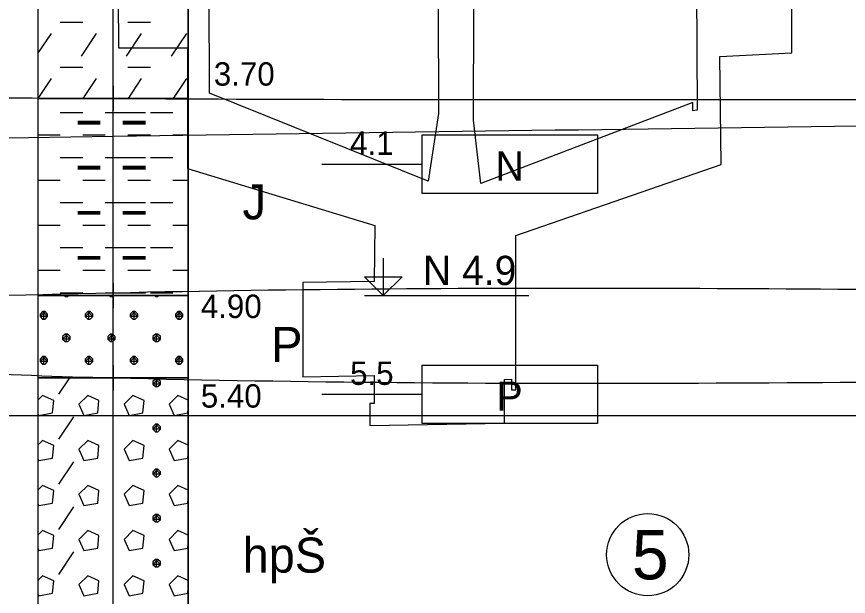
# Model space of a CAD drawing. Extents: x 3042 to 4120, y 576 to 2694.
# Drawn here: x 3339.09 to 3364.38, y 1137.08 to 1154.72 of the extents above; entities that cross this region are included whole.
import ezdxf

# ---------------------------------------------------------------- set-up
doc = ezdxf.new("R2010")
doc.units = 0
for name, color, linetype in [('18', 7, 'Continuous'), ('51', 7, 'Continuous'), ('52', 7, 'Continuous'), ('53', 7, 'Continuous'), ('56', 7, 'Continuous'), ('61', 7, 'Continuous'), ('62', 7, 'Continuous'), ('HPV', 7, 'Continuous'), ('nádrže', 7, 'Continuous'), ('pomocna', 7, 'Continuous'), ('rozhraní', 7, 'Continuous')]:
    doc.layers.add(name, color=color, linetype=linetype)

msp = doc.modelspace()

# ---------------------------------------------------------------- linework, layer by layer
at = {"layer": '18'}
msp.add_line((3342.022, 1125.729), (3342.022, 1170.729), dxfattribs=at)
at = {"layer": '51'}
for p, q in [((3340.41, 1154.548), (3341.096, 1154.548)), ((3342.467, 1154.548), (3343.153, 1154.548)), ((3339.736, 1153.594), (3340.143, 1154.205)), ((3341.058, 1153.519), (3341.515, 1154.205)), ((3342.429, 1153.519), (3342.886, 1154.205)), ((3343.801, 1153.519), (3344.258, 1154.205)), ((3340.41, 1153.177), (3341.096, 1153.177)), ((3342.467, 1153.177), (3343.153, 1153.177)), ((3339.74, 1152.229), (3340.143, 1152.834)), ((3341.112, 1152.229), (3341.515, 1152.834)), ((3342.484, 1152.229), (3342.886, 1152.834)), ((3343.855, 1152.229), (3344.258, 1152.834)), ((3340.41, 1151.805), (3341.096, 1151.805)), ((3341.782, 1151.805), (3342.467, 1151.805)), ((3342.315, 1151.805), (3343.001, 1151.805)), ((3343.153, 1151.805), (3343.839, 1151.805)), ((3340.943, 1151.538), (3341.629, 1151.538)), ((3340.943, 1151.5), (3341.629, 1151.5)), ((3340.943, 1151.462), (3341.629, 1151.462)), ((3342.315, 1151.538), (3343.001, 1151.538)), ((3342.315, 1151.5), (3343.001, 1151.5)), ((3342.315, 1151.462), (3343.001, 1151.462)), ((3339.736, 1151.119), (3340.41, 1151.119)), ((3341.096, 1151.119), (3341.782, 1151.119)), ((3342.467, 1151.119), (3343.153, 1151.119)), ((3343.839, 1151.119), (3344.308, 1151.119)), ((3340.41, 1150.433), (3341.096, 1150.433)), ((3341.782, 1150.433), (3342.467, 1150.433)), ((3342.315, 1150.433), (3343.001, 1150.433)), ((3343.153, 1150.433), (3343.839, 1150.433)), ((3340.943, 1150.167), (3341.629, 1150.167)), ((3340.943, 1150.129), (3341.629, 1150.129)), ((3340.943, 1150.09), (3341.629, 1150.09)), ((3342.315, 1150.167), (3343.001, 1150.167)), ((3342.315, 1150.129), (3343.001, 1150.129)), ((3342.315, 1150.09), (3343.001, 1150.09)), ((3339.736, 1149.748), (3340.41, 1149.748)), ((3341.096, 1149.748), (3341.782, 1149.748)), ((3342.467, 1149.748), (3343.153, 1149.748)), ((3343.839, 1149.748), (3344.308, 1149.748)), ((3340.41, 1149.062), (3341.096, 1149.062)), ((3341.782, 1149.062), (3342.467, 1149.062)), ((3342.315, 1149.062), (3343.001, 1149.062)), ((3343.153, 1149.062), (3343.839, 1149.062)), ((3340.943, 1148.795), (3341.629, 1148.795)), ((3342.315, 1148.795), (3343.001, 1148.795)), ((3340.943, 1148.757), (3341.629, 1148.757)), ((3340.943, 1148.719), (3341.629, 1148.719)), ((3342.315, 1148.757), (3343.001, 1148.757)), ((3342.315, 1148.719), (3343.001, 1148.719)), ((3339.736, 1148.376), (3340.41, 1148.376)), ((3341.096, 1148.376), (3341.782, 1148.376)), ((3342.467, 1148.376), (3343.153, 1148.376)), ((3343.839, 1148.376), (3344.308, 1148.376)), ((3340.41, 1147.69), (3341.096, 1147.69)), ((3341.782, 1147.69), (3342.467, 1147.69)), ((3342.315, 1147.69), (3343.001, 1147.69)), ((3343.153, 1147.69), (3343.839, 1147.69)), ((3340.943, 1147.423), (3341.629, 1147.423)), ((3340.943, 1147.385), (3341.629, 1147.385)), ((3340.943, 1147.347), (3341.629, 1147.347)), ((3342.315, 1147.423), (3343.001, 1147.423)), ((3342.315, 1147.385), (3343.001, 1147.385)), ((3342.315, 1147.347), (3343.001, 1147.347)), ((3339.736, 1147.004), (3340.41, 1147.004)), ((3341.096, 1147.004), (3341.782, 1147.004)), ((3342.467, 1147.004), (3343.153, 1147.004)), ((3343.839, 1147.004), (3344.308, 1147.004)), ((3340.41, 1146.319), (3341.096, 1146.319)), ((3341.782, 1146.319), (3342.467, 1146.319)), ((3342.315, 1146.319), (3343.001, 1146.319)), ((3343.153, 1146.319), (3343.839, 1146.319)), ((3340.6, 1146.204), (3340.6, 1146.229)), ((3341.972, 1146.204), (3341.972, 1146.229)), ((3343.344, 1146.204), (3343.344, 1146.229)), ((3339.915, 1145.518), (3339.915, 1145.747)), ((3341.286, 1145.518), (3341.286, 1145.747)), ((3342.658, 1145.518), (3342.658, 1145.747)), ((3344.029, 1145.518), (3344.029, 1145.747)), ((3340.6, 1144.833), (3340.6, 1145.061)), ((3341.972, 1144.833), (3341.972, 1145.061)), ((3343.344, 1144.833), (3343.344, 1145.061)), ((3339.915, 1144.147), (3339.915, 1144.375)), ((3341.286, 1144.147), (3341.286, 1144.375)), ((3342.658, 1144.147), (3342.658, 1144.375)), ((3344.029, 1144.147), (3344.029, 1144.375)), ((3340.372, 1143.232), (3340.703, 1143.729)), ((3343.344, 1143.461), (3343.344, 1143.69)), ((3340.372, 1141.861), (3340.829, 1142.547)), ((3343.344, 1142.089), (3343.344, 1142.318)), ((3340.372, 1140.489), (3340.829, 1141.175)), ((3343.344, 1140.718), (3343.344, 1140.946)), ((3340.372, 1139.118), (3340.829, 1139.803)), ((3343.344, 1139.346), (3343.344, 1139.575)), ((3340.372, 1137.746), (3340.829, 1138.432)), ((3343.344, 1137.975), (3343.344, 1138.203))]:
    msp.add_line(p, q, dxfattribs=at)
for points in [[(3339.736, 1152.229), (3344.308, 1152.229), (3344.308, 1160.229), (3339.736, 1160.229)], [(3339.736, 1146.229), (3344.308, 1146.229), (3344.308, 1152.229), (3339.736, 1152.229)], [(3339.736, 1143.729), (3344.308, 1143.729), (3344.308, 1146.229), (3339.736, 1146.229)], [(3339.736, 1133.229), (3344.308, 1133.229), (3344.308, 1143.729), (3339.736, 1143.729)]]:
    msp.add_lwpolyline(points, close=True, dxfattribs=at)
for points in [[(3340.537, 1146.229), (3340.562, 1146.204), (3340.639, 1146.204), (3340.664, 1146.229)], [(3341.909, 1146.229), (3341.934, 1146.204), (3342.01, 1146.204), (3342.035, 1146.229)], [(3343.281, 1146.229), (3343.306, 1146.204), (3343.382, 1146.204), (3343.407, 1146.229)], [(3339.877, 1145.747), (3339.8, 1145.671), (3339.8, 1145.595), (3339.877, 1145.518), (3339.953, 1145.518), (3340.029, 1145.595), (3340.029, 1145.671), (3339.953, 1145.747), (3339.877, 1145.747), (3340.029, 1145.595), (3339.8, 1145.595), (3339.953, 1145.747)], [(3341.248, 1145.747), (3341.172, 1145.671), (3341.172, 1145.595), (3341.248, 1145.518), (3341.324, 1145.518), (3341.401, 1145.595), (3341.401, 1145.671), (3341.324, 1145.747), (3341.248, 1145.747), (3341.401, 1145.595), (3341.172, 1145.595), (3341.324, 1145.747)], [(3342.62, 1145.747), (3342.544, 1145.671), (3342.544, 1145.595), (3342.62, 1145.518), (3342.696, 1145.518), (3342.772, 1145.595), (3342.772, 1145.671), (3342.696, 1145.747), (3342.62, 1145.747), (3342.772, 1145.595), (3342.544, 1145.595), (3342.696, 1145.747)], [(3343.991, 1145.747), (3343.915, 1145.671), (3343.915, 1145.595), (3343.991, 1145.518), (3344.068, 1145.518), (3344.144, 1145.595), (3344.144, 1145.671), (3344.068, 1145.747), (3343.991, 1145.747), (3344.144, 1145.595), (3343.915, 1145.595), (3344.068, 1145.747)], [(3340.562, 1145.061), (3340.486, 1144.985), (3340.486, 1144.909), (3340.562, 1144.833), (3340.639, 1144.833), (3340.715, 1144.909), (3340.715, 1144.985), (3340.639, 1145.061), (3340.562, 1145.061), (3340.715, 1144.909), (3340.486, 1144.909), (3340.639, 1145.061)], [(3341.934, 1145.061), (3341.858, 1144.985), (3341.858, 1144.909), (3341.934, 1144.833), (3342.01, 1144.833), (3342.086, 1144.909), (3342.086, 1144.985), (3342.01, 1145.061), (3341.934, 1145.061), (3342.086, 1144.909), (3341.858, 1144.909), (3342.01, 1145.061)], [(3343.306, 1145.061), (3343.229, 1144.985), (3343.229, 1144.909), (3343.306, 1144.833), (3343.382, 1144.833), (3343.458, 1144.909), (3343.458, 1144.985), (3343.382, 1145.061), (3343.306, 1145.061), (3343.458, 1144.909), (3343.229, 1144.909), (3343.382, 1145.061)], [(3339.877, 1144.375), (3339.8, 1144.299), (3339.8, 1144.223), (3339.877, 1144.147), (3339.953, 1144.147), (3340.029, 1144.223), (3340.029, 1144.299), (3339.953, 1144.375), (3339.877, 1144.375), (3340.029, 1144.223), (3339.8, 1144.223), (3339.953, 1144.375)], [(3341.248, 1144.375), (3341.172, 1144.299), (3341.172, 1144.223), (3341.248, 1144.147), (3341.324, 1144.147), (3341.401, 1144.223), (3341.401, 1144.299), (3341.324, 1144.375), (3341.248, 1144.375), (3341.401, 1144.223), (3341.172, 1144.223), (3341.324, 1144.375)], [(3342.62, 1144.375), (3342.544, 1144.299), (3342.544, 1144.223), (3342.62, 1144.147), (3342.696, 1144.147), (3342.772, 1144.223), (3342.772, 1144.299), (3342.696, 1144.375), (3342.62, 1144.375), (3342.772, 1144.223), (3342.544, 1144.223), (3342.696, 1144.375)], [(3343.991, 1144.375), (3343.915, 1144.299), (3343.915, 1144.223), (3343.991, 1144.147), (3344.068, 1144.147), (3344.144, 1144.223), (3344.144, 1144.299), (3344.068, 1144.375), (3343.991, 1144.375), (3344.144, 1144.223), (3343.915, 1144.223), (3344.068, 1144.375)], [(3343.306, 1143.69), (3343.229, 1143.613), (3343.229, 1143.537), (3343.306, 1143.461), (3343.382, 1143.461), (3343.458, 1143.537), (3343.458, 1143.613), (3343.382, 1143.69), (3343.306, 1143.69), (3343.458, 1143.537), (3343.229, 1143.537), (3343.382, 1143.69)], [(3339.736, 1142.644), (3339.762, 1142.585), (3340.181, 1142.661), (3340.219, 1143.042), (3339.877, 1143.194), (3339.736, 1143.054)], [(3340.981, 1142.928), (3341.134, 1142.585), (3341.553, 1142.661), (3341.591, 1143.042), (3341.248, 1143.194), (3340.981, 1142.928)], [(3342.353, 1142.928), (3342.505, 1142.585), (3342.925, 1142.661), (3342.963, 1143.042), (3342.62, 1143.194), (3342.353, 1142.928)], [(3344.308, 1143.054), (3343.991, 1143.194), (3343.725, 1142.928)], [(3343.725, 1142.928), (3343.877, 1142.585), (3344.296, 1142.661), (3344.308, 1142.777)], [(3343.306, 1142.318), (3343.229, 1142.242), (3343.229, 1142.166), (3343.306, 1142.089), (3343.382, 1142.089), (3343.458, 1142.166), (3343.458, 1142.242), (3343.382, 1142.318), (3343.306, 1142.318), (3343.458, 1142.166), (3343.229, 1142.166), (3343.382, 1142.318)], [(3339.736, 1141.273), (3339.762, 1141.213), (3340.181, 1141.289), (3340.219, 1141.67), (3339.877, 1141.823), (3339.736, 1141.682)], [(3340.981, 1141.556), (3341.134, 1141.213), (3341.553, 1141.289), (3341.591, 1141.67), (3341.248, 1141.823), (3340.981, 1141.556)], [(3342.353, 1141.556), (3342.505, 1141.213), (3342.925, 1141.289), (3342.963, 1141.67), (3342.62, 1141.823), (3342.353, 1141.556)], [(3344.308, 1141.682), (3343.991, 1141.823), (3343.725, 1141.556)], [(3343.725, 1141.556), (3343.877, 1141.213), (3344.296, 1141.289), (3344.308, 1141.405)], [(3343.306, 1140.946), (3343.229, 1140.87), (3343.229, 1140.794), (3343.306, 1140.718), (3343.382, 1140.718), (3343.458, 1140.794), (3343.458, 1140.87), (3343.382, 1140.946), (3343.306, 1140.946), (3343.458, 1140.794), (3343.229, 1140.794), (3343.382, 1140.946)], [(3339.736, 1139.901), (3339.762, 1139.842), (3340.181, 1139.918), (3340.219, 1140.299), (3339.877, 1140.451), (3339.736, 1140.31)], [(3340.981, 1140.184), (3341.134, 1139.842), (3341.553, 1139.918), (3341.591, 1140.299), (3341.248, 1140.451), (3340.981, 1140.184)], [(3342.353, 1140.184), (3342.505, 1139.842), (3342.925, 1139.918), (3342.963, 1140.299), (3342.62, 1140.451), (3342.353, 1140.184)], [(3344.308, 1140.311), (3343.991, 1140.451), (3343.725, 1140.184)], [(3343.725, 1140.184), (3343.877, 1139.842), (3344.296, 1139.918), (3344.308, 1140.034)], [(3343.306, 1139.575), (3343.229, 1139.499), (3343.229, 1139.422), (3343.306, 1139.346), (3343.382, 1139.346), (3343.458, 1139.422), (3343.458, 1139.499), (3343.382, 1139.575), (3343.306, 1139.575), (3343.458, 1139.422), (3343.229, 1139.422), (3343.382, 1139.575)], [(3339.736, 1138.53), (3339.762, 1138.47), (3340.181, 1138.546), (3340.219, 1138.927), (3339.877, 1139.08), (3339.736, 1138.939)], [(3340.981, 1138.813), (3341.134, 1138.47), (3341.553, 1138.546), (3341.591, 1138.927), (3341.248, 1139.08), (3340.981, 1138.813)], [(3342.353, 1138.813), (3342.505, 1138.47), (3342.925, 1138.546), (3342.963, 1138.927), (3342.62, 1139.08), (3342.353, 1138.813)], [(3344.308, 1138.939), (3343.991, 1139.08), (3343.725, 1138.813)], [(3343.725, 1138.813), (3343.877, 1138.47), (3344.296, 1138.546), (3344.308, 1138.662)], [(3343.306, 1138.203), (3343.229, 1138.127), (3343.229, 1138.051), (3343.306, 1137.975), (3343.382, 1137.975), (3343.458, 1138.051), (3343.458, 1138.127), (3343.382, 1138.203), (3343.306, 1138.203), (3343.458, 1138.051), (3343.229, 1138.051), (3343.382, 1138.203)], [(3339.736, 1137.158), (3339.762, 1137.098), (3340.181, 1137.175), (3340.219, 1137.556), (3339.877, 1137.708), (3339.736, 1137.567)], [(3340.981, 1137.441), (3341.134, 1137.098), (3341.553, 1137.175), (3341.591, 1137.556), (3341.248, 1137.708), (3340.981, 1137.441)], [(3342.353, 1137.441), (3342.505, 1137.098), (3342.925, 1137.175), (3342.963, 1137.556), (3342.62, 1137.708), (3342.353, 1137.441)], [(3344.308, 1137.567), (3343.991, 1137.708), (3343.725, 1137.441)], [(3343.725, 1137.441), (3343.877, 1137.098), (3344.296, 1137.175), (3344.308, 1137.291)]]:
    msp.add_lwpolyline(points, dxfattribs=at)
at = {"layer": '53'}
for p, q in [((3339.736, 1170.729), (3339.736, 1125.729)), ((3344.308, 1170.729), (3344.308, 1125.729)), ((3339.736, 1152.229), (3344.308, 1152.229)), ((3339.736, 1146.229), (3344.308, 1146.229)), ((3339.736, 1143.729), (3344.308, 1143.729))]:
    msp.add_line(p, q, dxfattribs=at)
at = {"layer": '56'}
for p, q in [((3342.022, 1152.61), (3342.022, 1151.848)), ((3341.641, 1152.229), (3342.403, 1152.229)), ((3342.022, 1146.61), (3342.022, 1145.848)), ((3341.641, 1146.229), (3342.403, 1146.229)), ((3342.022, 1144.11), (3342.022, 1143.348)), ((3341.641, 1143.729), (3342.403, 1143.729))]:
    msp.add_line(p, q, dxfattribs=at)
at = {"layer": '61'}
msp.add_line((3349.666, 1146.229), (3354.661, 1146.229), dxfattribs=at)
msp.add_lwpolyline([(3350.237, 1147.372), (3350.237, 1146.229), (3349.666, 1146.801), (3350.809, 1146.801), (3350.237, 1146.229)], dxfattribs=at)
at = {"layer": '62'}
for p, q in [((3348.372, 1150.229), (3351.42, 1150.229)), ((3348.372, 1143.229), (3351.42, 1143.229))]:
    msp.add_line(p, q, dxfattribs=at)
for points in [[(3356.754, 1149.34), (3351.42, 1149.34), (3351.42, 1151.118), (3356.754, 1151.118), (3356.754, 1149.34)], [(3356.754, 1142.34), (3351.42, 1142.34), (3351.42, 1144.118), (3356.754, 1144.118), (3356.754, 1142.34)]]:
    msp.add_lwpolyline(points, dxfattribs=at)
at = {"layer": 'HPV'}
msp.add_spline([(3244.526, 1150.071), (3259.592, 1150.071), (3342.022, 1151.082), (3387.314, 1151.702), (3432.605, 1152.427), (3477.894, 1153.253), (3523.182, 1154.177), (3531.662, 1154.202)], degree=3, dxfattribs=at)
at = {"layer": 'nádrže'}
for points in [[(3342.082, 1168.669), (3342.188, 1153.767), (3344.287, 1153.767), (3344.287, 1150.095), (3349.983, 1148.368), (3349.963, 1146.659), (3347.787, 1146.626), (3347.789, 1143.763), (3349.965, 1143.796), (3349.965, 1142.948), (3349.833, 1142.946), (3349.833, 1142.283), (3353.927, 1142.346), (3353.926, 1143.683), (3354.136, 1143.686), (3354.137, 1143.366), (3354.27, 1143.368), (3354.268, 1148.063), (3360.519, 1150.219), (3360.474, 1153.504), (3362.665, 1153.617), (3362.647, 1169.888)], [(3351.862, 1168.607), (3351.921, 1151.777), (3351.603, 1149.708), (3344.951, 1152.394), (3344.941, 1155.452)], [(3359.76, 1155.591), (3359.789, 1151.874), (3359.657, 1151.848), (3359.655, 1152.105), (3353.205, 1149.641), (3352.987, 1151.57), (3353.031, 1168.668)]]:
    msp.add_lwpolyline(points, dxfattribs=at)
at = {"layer": 'pomocna'}
msp.add_line((3342.022, 1114.398), (3342.022, 1170.5), dxfattribs=at)
at = {"layer": 'rozhraní'}
msp.add_line((3365.035, 1142.575), (3296.835, 1142.575), dxfattribs=at)
msp.add_circle((3358.282, 1138.348), 1.25, dxfattribs=at)
for points in [[(3245.619, 1151.047), (3259.973, 1150.829), (3265.305, 1150.858), (3270.634, 1151.067), (3281.288, 1151.798), (3291.941, 1152.562), (3302.602, 1152.896), (3312.456, 1152.774), (3322.31, 1152.547), (3332.166, 1152.327), (3342.022, 1152.229), (3376.196, 1152.229)], [(3244.874, 1145.836), (3259.987, 1145.829), (3265.324, 1145.957), (3270.658, 1146.296), (3281.314, 1147.328), (3291.961, 1148.361), (3297.282, 1148.701), (3299.942, 1148.796), (3302.602, 1148.829), (3307.542, 1148.609), (3312.466, 1148.031), (3322.293, 1146.278), (3332.129, 1144.526), (3337.065, 1143.948), (3342.022, 1143.729), (3376.542, 1143.729)], [(3325.008, 1145.758), (3342.022, 1146.319), (3375.611, 1146.319)]]:
    msp.add_spline(points, degree=3, dxfattribs=at)

# ---------------------------------------------------------------- texts
at = {"layer": '52'}
for s, height, p in [('3.70', 0.7112, (3345.084, 1152.619)), ('J', 1.067, (3345.959, 1148.551)), ('4.90', 0.7112, (3344.689, 1145.549)), ('P', 1.067, (3346.831, 1144.212)), ('5.40', 0.7112, (3344.689, 1142.823)), ('hpŠ', 1.0668, (3345.959, 1137.801))]:
    msp.add_text(s, height=height, dxfattribs=at).set_placement(p)
at = {"layer": '61'}
msp.add_text('N 4.9', height=0.889, dxfattribs=at).set_placement((3351.444, 1146.553))
at = {"layer": '62'}
for s, height, p in [('4.1', 0.7112, (3349.229, 1150.514)), ('N', 0.889, (3353.653, 1149.728)), ('5.5', 0.7112, (3349.229, 1143.514)), ('P', 0.889, (3353.685, 1142.728))]:
    msp.add_text(s, height=height, dxfattribs=at).set_placement(p)
at = {"layer": 'rozhraní'}
msp.add_text('5', height=1.5, dxfattribs=at).set_placement((3357.801, 1137.598))

doc.saveas('drawing.dxf')
